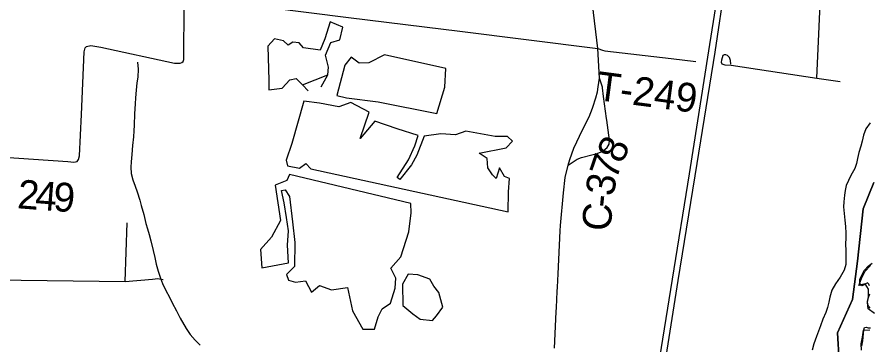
# Model space of a CAD drawing. Extents: x 114604 to 551442, y 316898 to 567001.
# Drawn here: x 196136 to 204996, y 374135 to 377544 of the extents above; entities that cross this region are included whole.
import ezdxf

# ---------------------------------------------------------------- set-up
doc = ezdxf.new("R2010")
doc.units = 0
for name, color, linetype in [('DV_X_County_Line', 7, 'Continuous'), ('GE_P_Alignment_1000_Cardinal_Points', 7, 'Continuous'), ('GE_P_Alignment_100_Cardinal_Points', 7, 'Continuous'), ('GE_P_Alignment_500_Bearings', 7, 'Continuous'), ('GE_P_Alignment_500_Distances', 7, 'Continuous'), ('GE_P_Alignment_500_Stations', 7, 'Continuous'), ('MT_X_Edge_Line', 7, 'Continuous'), ('PM_P_Cells', 7, 'Continuous'), ('PM_P_CL_Double_Solid', 7, 'Continuous'), ('PM_P_Crosswalk', 7, 'Continuous'), ('SN_P_Signs', 7, 'Continuous')]:
    doc.layers.add(name, color=color, linetype=linetype)

msp = doc.modelspace()

# ---------------------------------------------------------------- linework, layer by layer
at = {"layer": 'DV_X_County_Line'}
for points in [[(205007.5, 376445.4), (204963.5, 376381.2), (204939.6, 376317.1), (204923.7, 376252.9), (204909.7, 376200.7), (204891.8, 376134.6), (204875.9, 376072.4), (204867.9, 376022.3), (204848, 375970.1), (204808.1, 375897.9), (204782.1, 375845.8), (204758.2, 375793.6), (204748.2, 375741.5), (204742.3, 375691.4), (204734.4, 375623.2), (204730.4, 375569.1), (204736.5, 375500.9), (204744.6, 375430.8), (204752.7, 375366.6), (204754.7, 375296.5), (204754.8, 375246.4), (204752.9, 375184.2), (204755, 375112.1), (204757, 375043.9), (204757.1, 374971.8), (204739.2, 374911.6), (204697.2, 374839.4), (204647.3, 374771.2), (204611.4, 374703), (204589.5, 374632.8), (204577.5, 374580.7), (204563.6, 374524.5), (204547.7, 374470.4), (204515.7, 374404.2), (204491.8, 374332), (204471.9, 374277.9), (204449.9, 374223.7), (204422, 374145.5), (204406.1, 374081.4)], [(205053.7, 374463), (204987.7, 374511.1), (204979.6, 374577.2), (204991.5, 374637.3), (204991.4, 374713.5), (204957.4, 374769.6), (204891.4, 374753.5), (204917.3, 374825.7), (204953.2, 374899.9), (205013.2, 374960.1)], [(204918.2, 374080), (204916.1, 374146.2), (204928, 374216.3), (204939.9, 374288.5), (205005.9, 374290.6)]]:
    msp.add_lwpolyline(points, dxfattribs=at)
at = {"layer": 'GE_P_Alignment_1000_Cardinal_Points'}
for p, q in [((202177.9, 377215.9), (202225.6, 377200.7)), ((202938.9, 377111.6), (203194.3, 377081.4)), ((197260.7, 374794), (197281.4, 375404))]:
    msp.add_line(p, q, dxfattribs=at)
for points in [[(202225.6, 377200.7), (202249.4, 377193.1), (202938.9, 377111.6)], [(202236.2, 376719.2), (202224.3, 376806.8), (202223.3, 376814), (202193.4, 376909.8)], [(202270.2, 376472.7), (202268.1, 376487.5), (202236.2, 376719.2)], [(201869.2, 376005.5), (201919.5, 376038.9), (201960.7, 376065.5), (202006.4, 376082.4), (202114.6, 376109.9), (202169, 376125.3), (202226.7, 376150.1), (202272.9, 376188.1), (202292.5, 376221.2), (202298.7, 376265.4), (202270.2, 376472.7)], [(195364.3, 374819.1), (197260.7, 374794), (197543.7, 374819.8), (197599.8, 374825.8), (197655.9, 374813.8)]]:
    msp.add_lwpolyline(points, dxfattribs=at)
at = {"layer": 'GE_P_Alignment_100_Cardinal_Points'}
for points in [[(204454.6, 376907.2), (204524.4, 378448.3), (204532.9, 378635.2)], [(203560.5, 377054.3), (203554.3, 377091.2), (203545.4, 377123.2), (203523.4, 377144.3), (203506.5, 377150.1), (203491.3, 377150.6), (203475.6, 377143.9), (203461.3, 377096.5), (203459.8, 377073.7), (203467.5, 377055.8), (203496.4, 377047.3), (203561.2, 377041.8), (204454.6, 376907.2), (204696.8, 376874.1)]]:
    msp.add_lwpolyline(points, dxfattribs=at)
at = {"layer": 'GE_P_Alignment_500_Bearings'}
msp.add_line((200712.4, 377400.1), (202177.9, 377215.9), dxfattribs=at)
for points in [[(202119.3, 376595.7), (202123.2, 376605.5), (202154.5, 376704.5), (202171.9, 376765.7), (202181, 376817.5), (202193.4, 376909.8), (202177.9, 377215.9), (202065.5, 378141.1), (202061.2, 378167.5)], [(197932, 377751.5), (199582.9, 377539.4), (200571.1, 377417.8), (200712.4, 377400.1)], [(195435.9, 376124.6), (196663.3, 376040.6), (196725.5, 376034.3), (196761.7, 376040.2), (196775.8, 376062.3), (196784, 376100.6), (196805.3, 376529.2), (196835.3, 377181.1), (196843.5, 377223.4), (196857.6, 377237.4), (196903.8, 377247.4), (197006.2, 377228.9), (197773.3, 377065.7), (197801.4, 377063.6), (197833.6, 377063.5), (197849.6, 377069.5), (197863.7, 377081.5), (197869.8, 377101.6), (197873.5, 377679.2)], [(201788.9, 375374.8), (201819.3, 375714.6), (201837.9, 375874.6), (201869.2, 376005.5), (201886.4, 376064), (201925, 376179), (202017.7, 376371.5), (202084.4, 376507.4), (202119.3, 376595.7)], [(201757.1, 374736.9), (201764.2, 374874.4), (201784.2, 375321.7), (201788.9, 375374.8)], [(201746, 374525.4), (201754.6, 374689.3), (201757.1, 374736.9)], [(201724, 374102.5), (201743.5, 374477.8), (201746, 374525.4)]]:
    msp.add_lwpolyline(points, dxfattribs=at)
at = {"layer": 'GE_P_Alignment_500_Distances'}
for points in [[(205047.6, 375823.8), (204934, 375548.3), (204875.3, 375006.9), (204825, 374607.8), (204668.5, 374259.7), (204685.1, 373970.7)], [(204685.1, 373970.7), (204668.5, 374259.7), (204825, 374607.8), (204875.3, 375006.9), (204934, 375548.3), (205047.6, 375823.8)]]:
    msp.add_lwpolyline(points, dxfattribs=at)
at = {"layer": 'GE_P_Alignment_500_Stations'}
for points in [[(202091.6, 370525), (202128.8, 370601), (202286.6, 370971.8), (202420.8, 371379.9), (202497.8, 371679), (202566.2, 371997.4), (202655.3, 372545.9), (203012.9, 374804.1), (203208.4, 376020.2), (203396, 377179.2), (203504.4, 377903.5), (203507.7, 378076.8), (203502.2, 378242.7), (203487.2, 378391.8), (203446.9, 378564.8), (203402.2, 378707.4), (203357.6, 378826.6), (203278.9, 378988.3), (203129.9, 379261), (203011.1, 379499.1)], [(202588.8, 372558.7), (202954.2, 374817.1), (203129, 375914), (203329.5, 377192), (203436.4, 377871.9), (203447.9, 378072), (203441.8, 378208.7), (203425.8, 378354), (203380.2, 378541.5), (203327.6, 378702.4), (203293.3, 378796.7), (203226.9, 378956.7), (203018.2, 379352.7), (202942.7, 379494.2)]]:
    msp.add_lwpolyline(points, dxfattribs=at)
at = {"layer": 'MT_X_Edge_Line'}
for p, q in [((201245.2, 375519.4), (201248.9, 375726)), ((200469.2, 374744.8), (200429, 374816.9))]:
    msp.add_line(p, q, dxfattribs=at)
for points in [[(199368, 376941.4), (199373.9, 377021.6), (199345.7, 377147.9), (199399.5, 377278.5), (199491.6, 377306.8), (199525.5, 377437.3), (199391.2, 377495.1), (199337.4, 377318.4), (199289.5, 377199.9), (199115.2, 377223.4), (199071, 377275.4), (199002.9, 377283.2), (198956.9, 377253), (198908.7, 377294.9), (198814.5, 377318.7), (198744.6, 377240.2), (198755.1, 376883.3), (198753.3, 376787), (198893.5, 376805.5), (198973.4, 376892), (199037.5, 376906.3), (199105.7, 376840.3)], [(199300.1, 376818.8), (199368, 376941.4), (199373.9, 377021.6), (199345.7, 377147.9), (199399.5, 377278.5), (199491.6, 377306.8), (199525.5, 377437.3), (199391.2, 377495.1), (199337.4, 377318.4), (199289.5, 377199.9), (199115.2, 377223.4), (199071, 377275.4), (199002.9, 377283.2), (198956.9, 377253), (198908.7, 377294.9), (198814.5, 377318.7), (198744.6, 377240.2), (198755.1, 376883.3), (198753.3, 376787), (198893.5, 376805.5), (198973.4, 376892), (199037.5, 376906.3), (199105.7, 376840.3), (199163.9, 376778.3)], [(199794.5, 377067.1), (199694.3, 377064.8), (199612.1, 377126.7), (199544.1, 377044.3), (199462.5, 376727.1), (199562.7, 376703.4), (199891.3, 376662.3), (200502.4, 376541.9), (200584.1, 376815), (200595.9, 377009.5), (199958.6, 377151.9)], [(199958.6, 377151.9), (199794.5, 377067.1)], [(199105.7, 376840.3), (199368, 376941.4)], [(201248.9, 375726), (201258.7, 375866.4), (201204.6, 375884.3), (201154.4, 375974.4), (201118.5, 375864), (201082.4, 375904), (201032.2, 375976), (201026, 376072.3), (200941.8, 376128.2), (201222.1, 376183.2), (201290.1, 376253.6), (201238, 376301.6), (201109.8, 376301.2), (200803.2, 376358.4), (200695.1, 376317.9), (200542.8, 376329.4), (200370.6, 376306.8), (200294.8, 376108), (200238.9, 376005.6), (200116.9, 375854.8), (200090.8, 375874.7), (200206.7, 376057.6), (200272.6, 376206.2), (200308.5, 376310.6), (200090, 376380.1), (199857.5, 376461.6), (199703.6, 376280.6), (199799.3, 376553.7), (199608.8, 376655.4), (199482.7, 376610.8), (199280.3, 376648.3), (199118, 376669.8), (198994.5, 376228.2), (198936.7, 376057.5), (198948.8, 375997.4), (199073.1, 375971.7), (199141.1, 376020.1), (199191.2, 375964.1), (201245.2, 375519.4)], [(198969, 375905.2), (198941, 375843), (198820.9, 375794.5), (198875.6, 375429.6), (198781.7, 375254.8), (198669.7, 375126.1), (198682.1, 374935.6), (198960.4, 374988.7), (198948.1, 375171.1), (198959.9, 375321.6), (198939.6, 375459.9), (198915.4, 375612.2), (198887.1, 375740.5), (198923.2, 375748.6), (198969.3, 375676.6), (198999.8, 375416), (199024.2, 375199.5), (199020.6, 374950.8), (198938.6, 374868.3), (198958.7, 374808.2), (199032.9, 374786.4), (199135, 374802.7), (199199.3, 374682.6), (199283.3, 374753.1), (199407.6, 374709.3), (199571.8, 374731.9), (199624.3, 374489.4), (199730.7, 374299.3), (199854.9, 374299.6), (199890.8, 374426.1), (199932.7, 374510.5), (200020.8, 374568.9), (200068.6, 374725.5), (200076.4, 374827.8), (200022.2, 374933.9), (200128.2, 375050.6), (200211.9, 375309.5), (200233.6, 375508.2), (200231.5, 375604.4)], [(200231.5, 375604.4), (198969, 375905.2)], [(200429, 374816.9), (200304.8, 374862.6), (200204.6, 374870.3), (200144.6, 374765.8), (200147, 374545.2), (200253.3, 374459.4), (200329.5, 374403.4), (200457.8, 374387.8), (200497.7, 374438.1), (200565.7, 374528.5), (200523.4, 374678.8), (200469.2, 374744.8)]]:
    msp.add_lwpolyline(points, dxfattribs=at)
at = {"layer": 'PM_P_Cells'}
msp.add_lwpolyline([(197387.8, 377075.8), (197395.4, 377001.5), (197390.8, 376917.3), (197382.4, 376859.2), (197373.9, 376785.1), (197369.4, 376702.9), (197365, 376642.8), (197356.3, 376536.5), (197353.5, 376420.3), (197349.2, 376362.1), (197346.8, 376298), (197338.2, 376209.8), (197329.6, 376115.6), (197323.1, 376037.4), (197320.7, 375981.3), (197324.3, 375917.1), (197341.9, 375850.8), (197363.5, 375786.5), (197385.1, 375728.2), (197414.5, 375639.8), (197428.2, 375585.6), (197455.6, 375491.2), (197475, 375398.8), (197494.6, 375342.5), (197510.3, 375284.3), (197527.8, 375218), (197553.2, 375117.6), (197570.7, 375043.3), (197584.3, 374973), (197603.8, 374900.7), (197627.4, 374830.4), (197649, 374774.1), (197688.5, 374693.6), (197718.2, 374639.3), (197747.8, 374573), (197795.3, 374490.4), (197832.8, 374412), (197894.1, 374307.3), (197935.8, 374244.9), (197987.4, 374184.4), (198039.1, 374134)], dxfattribs=at)
at = {"layer": 'SN_P_Signs'}
for points in [[(205002.2, 374748.9), (204994.2, 374766.9), (204980.2, 374780.9), (204956.2, 374766.9), (204938.2, 374754.9), (204922.2, 374750.9), (204904.2, 374768.8), (204900.2, 374784.8), (204902.1, 374816.8), (204918.1, 374852.8), (204950, 374912.9), (204986, 374954.9), (205028, 374985)], [(205008.4, 374516.9), (204994.4, 374532.9), (204984.4, 374554.9), (204982.4, 374584.9), (204984.4, 374604.9), (204992.3, 374628.9), (205004.3, 374666.9)], [(204922.8, 374120.8), (204930.8, 374178.8), (204942.7, 374290.8), (204950.6, 374316.8), (204966.6, 374320.9), (204988.6, 374312.9), (205010.6, 374310.9)]]:
    msp.add_lwpolyline(points, dxfattribs=at)

# ---------------------------------------------------------------- texts
at = {"layer": 'PM_P_CL_Double_Solid'}
for s, rotation, p in [('8', 64.13698, (202422.8, 376007.2)), ('7', 71.0141, (202366.3, 375841.2)), ('2', 355.47248, (196132.9, 375556.6)), ('3', 81.1205, (202341.2, 375672.2)), ('4', 355.67074, (196318.3, 375541.9)), ('9', 356.55169, (196507.6, 375527.6)), ('-', 84.18013, (202329.2, 375553.8)), ('C', 84.59564, (202306.1, 375309.1))]:
    msp.add_text(s, height=300, rotation=rotation, dxfattribs=at).set_placement(p)
at = {"layer": 'PM_P_Crosswalk'}
msp.add_text('T-249', height=300.02, rotation=352.52176, dxfattribs=at).set_placement((202150.3, 376683))

doc.saveas('drawing.dxf')
